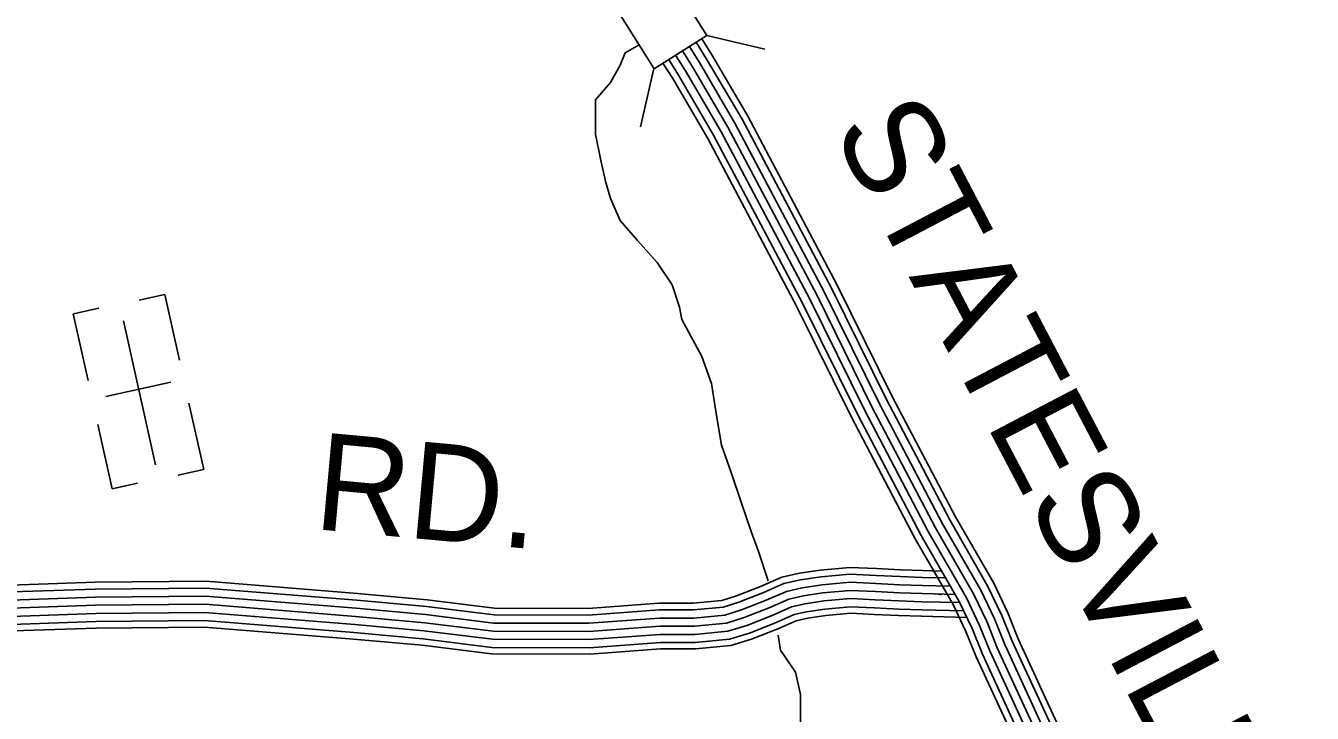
# Model space of a CAD drawing. Extents: x 1788175 to 1969470, y 584502 to 738744.
# Drawn here: x 1923947 to 1928852, y 621977 to 624598 of the extents above; entities that cross this region are included whole.
import ezdxf

# ---------------------------------------------------------------- set-up
doc = ezdxf.new("R2010")
doc.units = 0
for name, color, linetype in [('DESIGN - ROW - Right-of-Way and Easement Labels', 7, 'Continuous'), ('DESIGN - TRANSPORTATION - Text', 7, 'Continuous'), ('DESIGN - UTILITIES - Cable (Underground) with Text', 7, 'Continuous'), ('SURVEY - CONTROL with Text', 7, 'Continuous'), ('SURVEY - DRAINAGE - Storm Sewer', 7, 'Continuous'), ('SURVEY - TRANSPORTATION - Roads', 7, 'Continuous')]:
    doc.layers.add(name, color=color, linetype=linetype)

msp = doc.modelspace()

# ---------------------------------------------------------------- linework, layer by layer
at = {"layer": 'DESIGN - TRANSPORTATION - Text'}
for points in [[(1926285.1, 624525.8), (1926232.3, 624495), (1926213.5, 624448), (1926175.8, 624382.1), (1926119.4, 624316.3), (1926119.4, 624184.5), (1926138.2, 624090.5), (1926157, 624005.8), (1926175.8, 623939.9), (1926213.5, 623855.3), (1926279.3, 623780), (1926354.6, 623695.3), (1926411, 623610.6), (1926439.3, 623526), (1926448.7, 623478.9), (1926523.9, 623337.8), (1926561.6, 623234.3), (1926580.4, 623112), (1926599.2, 622999.1), (1926636.8, 622895.6), (1926674.5, 622782.7), (1926712.1, 622669.8), (1926740.3, 622594.6), (1926777.9, 622481.7)], [(1926815.6, 622274.7), (1926825, 622218.2), (1926881.4, 622133.6), (1926900.3, 622048.9), (1926900.3, 621936), (1926919.1, 621870.1), (1926947.3, 621766.6), (1926960.8, 621636.4)]]:
    msp.add_lwpolyline(points, dxfattribs=at)
at = {"layer": 'DESIGN - UTILITIES - Cable (Underground) with Text'}
for p, q in [((1924476.4, 623573.8), (1924379.1, 623552.1)), ((1924532.3, 623323.2), (1924476.4, 623573.8)), ((1924225, 623521.8), (1924128.3, 623500.2)), ((1924127.8, 623500.1), (1924184.5, 623245.6)), ((1924499.6, 623239.7), (1924252.1, 623184.4)), ((1924625.1, 622906.9), (1924568.9, 623158.9)), ((1924221.7, 623078.7), (1924276.5, 622833.3)), ((1924624.9, 622906.9), (1924527.8, 622885.2)), ((1924276.6, 622833.3), (1924372.5, 622854.7))]:
    msp.add_line(p, q, dxfattribs=at)
msp.add_lwpolyline([(1924319, 623473.7), (1924441.6, 622924.1)], dxfattribs=at)
at = {"layer": 'SURVEY - CONTROL with Text'}
for points in [[(1926524.3, 624548.6), (1926562.7, 624486.9), (1926699.2, 624253.9), (1927040.9, 623609.1), (1927250.5, 623185.3), (1927491.2, 622726.4), (1927637.2, 622472.8), (1927691.3, 622359.9), (1927730.8, 622261.7), (1927871.9, 621955.1), (1927935.5, 621816.3), (1927972, 621739.4), (1927992.1, 621683.5), (1928013, 621625), (1928056.9, 621563.4)], [(1926450.7, 624502.6), (1926488.5, 624442), (1926623.4, 624211.6), (1926963.7, 623569.5), (1927173.2, 623145.9), (1927415.2, 622684.7), (1927560.4, 622432.4), (1927611.8, 622324.9), (1927651.1, 622227.3), (1927793.1, 621918.9), (1927856.9, 621779.6), (1927891.8, 621706), (1927910.5, 621654.2), (1927935.4, 621584.5), (1927986.3, 621513.1)], [(1926477, 624519.1), (1926515, 624458.1), (1926650.5, 624226.7), (1926991.3, 623583.7), (1927200.8, 623160), (1927442.4, 622699.6), (1927587.9, 622446.8), (1927640.2, 622337.4), (1927679.6, 622239.6), (1927821.3, 621931.8), (1927885, 621792.7), (1927920.5, 621717.9), (1927939.7, 621664.7), (1927963.1, 621599), (1928011.6, 621531.1)], [(1926503.3, 624535.5), (1926541.5, 624474.1), (1926677.6, 624241.8), (1927018.9, 623597.8), (1927228.5, 623174), (1927469.5, 622714.5), (1927615.4, 622461.2), (1927668.6, 622349.9), (1927708, 622251.9), (1927849.4, 621944.8), (1927913.1, 621805.8), (1927949.1, 621729.9), (1927968.9, 621675.1), (1927990.9, 621613.4), (1928036.8, 621549.1)], [(1926376.3, 624456.2), (1926413.4, 624396.7), (1926546.8, 624168.9), (1926885.7, 623529.5), (1927095.1, 623106.1), (1927338.3, 622642.4), (1927482.8, 622391.5), (1927531.5, 622289.6), (1927570.5, 622192.6), (1927713.4, 621882.3), (1927777.4, 621742.5), (1927810.8, 621672.2), (1927827.9, 621624.6), (1927856.9, 621543.5), (1927914.9, 621462.1)], [(1926398.2, 624469.8), (1926435.4, 624410), (1926569.3, 624181.4), (1926908.6, 623541.3), (1927118, 623117.7), (1927360.8, 622654.8), (1927505.5, 622403.5), (1927555.1, 622300), (1927594.1, 622202.8), (1927736.7, 621893), (1927800.7, 621753.4), (1927834.5, 621682.1), (1927852.1, 621633.3), (1927879.9, 621555.5), (1927935.9, 621477.1)], [(1926424.4, 624486.2), (1926461.9, 624426), (1926596.4, 624196.5), (1926936.2, 623555.4), (1927145.6, 623131.8), (1927388, 622669.7), (1927533, 622417.9), (1927583.4, 622312.4), (1927622.6, 622215.1), (1927764.9, 621906), (1927828.8, 621766.5), (1927863.2, 621694.1), (1927881.3, 621643.7), (1927907.7, 621570), (1927961.1, 621495.1)]]:
    msp.add_lwpolyline(points, dxfattribs=at)
at = {"layer": 'SURVEY - DRAINAGE - Storm Sewer'}
for p, q in [((1926543.5, 624560.6), (1926764.8, 624509.6)), ((1926342, 624434.8), (1926291, 624213.5))]:
    msp.add_line(p, q, dxfattribs=at)
msp.add_lwpolyline([(1926216.1, 624636.2), (1926342.1, 624434.7), (1926543.5, 624560.6), (1926417.6, 624762.1)], close=True, dxfattribs=at)
at = {"layer": 'SURVEY - TRANSPORTATION - Roads'}
for points in [[(1927438.7, 622519.5), (1927366.9, 622521.3), (1927282.1, 622524), (1927190.7, 622528.7), (1927088.4, 622533.6), (1926975.9, 622523.3), (1926896.2, 622511.4), (1926829, 622496), (1926747.5, 622460.3), (1926656.6, 622424.6), (1926600.5, 622407.3), (1926491.8, 622396.8), (1926360.8, 622396.9), (1926091.1, 622377.1), (1925733.8, 622377.9), (1925477.3, 622409.7), (1925211, 622434.2), (1924634, 622480.5), (1924211, 622476.5), (1923814.3, 622462.8)], [(1927453.7, 622493.4), (1927366.2, 622495.5), (1927281, 622498.3), (1927189.4, 622503), (1927088.9, 622507.8), (1926979, 622497.8), (1926901, 622486.1), (1926837.2, 622471.5), (1926757.4, 622436.5), (1926665.1, 622400.4), (1926605.6, 622381.9), (1926493.1, 622371.1), (1926361.8, 622371.2), (1926092.1, 622351.3), (1925732.2, 622352.1), (1925474.5, 622384.1), (1925208.8, 622408.6), (1924633.1, 622454.7), (1924211.6, 622450.8), (1923815.1, 622437.1)], [(1927471.8, 622462), (1927365.3, 622464.6), (1927279.7, 622467.3), (1927187.9, 622472), (1927089.6, 622476.8), (1926982.7, 622467), (1926906.8, 622455.6), (1926846.9, 622441.9), (1926769.2, 622407.9), (1926675.3, 622371.1), (1926611.7, 622351.4), (1926494.5, 622340.1), (1926362.9, 622340.2), (1926093.2, 622320.3), (1925730.2, 622321.1), (1925471.2, 622353.3), (1925206.2, 622377.7), (1924632, 622423.7), (1924212.3, 622419.8), (1923816.1, 622406.1)], [(1927490, 622430.5), (1927364.4, 622433.6), (1927278.4, 622436.4), (1927186.3, 622441.1), (1927090.3, 622445.7), (1926986.4, 622436.2), (1926912.5, 622425.1), (1926856.7, 622412.3), (1926781.1, 622379.2), (1926685.6, 622341.8), (1926617.9, 622320.8), (1926496, 622309.1), (1926364, 622309.2), (1926094.3, 622289.3), (1925728.3, 622290.1), (1925467.8, 622322.5), (1925203.5, 622346.8), (1924630.9, 622392.7), (1924213, 622388.8), (1923817.1, 622375.1)], [(1927490, 622430.5), (1927364.4, 622433.6), (1927278.4, 622436.4), (1927186.3, 622441.1), (1927090.3, 622445.7), (1926986.4, 622436.2), (1926912.5, 622425.1), (1926856.7, 622412.3), (1926781.1, 622379.2), (1926685.6, 622341.8), (1926617.9, 622320.8), (1926496, 622309.1), (1926364, 622309.2), (1926094.3, 622289.3), (1925728.3, 622290.1), (1925467.8, 622322.5), (1925203.5, 622346.8), (1924630.9, 622392.7), (1924213, 622388.8), (1923817.1, 622375.1)], [(1927507.6, 622399.1), (1927363.6, 622402.6), (1927277.1, 622405.4), (1927184.8, 622410.1), (1927090.9, 622414.6), (1926990.1, 622405.4), (1926918.3, 622394.7), (1926866.5, 622382.8), (1926793, 622350.6), (1926695.9, 622312.5), (1926624, 622290.3), (1926497.5, 622278.1), (1926365.1, 622278.2), (1926095.4, 622258.3), (1925726.3, 622259.2), (1925464.5, 622291.7), (1925200.9, 622315.9), (1924629.8, 622361.7), (1924213.6, 622357.8), (1923818.2, 622344.2)], [(1927522.6, 622367.7), (1927362.7, 622371.6), (1927275.8, 622374.4), (1927183.2, 622379.1), (1927091.6, 622383.6), (1926993.8, 622374.6), (1926924.1, 622364.2), (1926876.2, 622353.2), (1926804.9, 622321.9), (1926706.1, 622283.3), (1926630.1, 622259.7), (1926499, 622247.1), (1926366.3, 622247.2), (1926096.5, 622227.3), (1925724.3, 622228.2), (1925461.2, 622260.8), (1925198.2, 622285), (1924628.7, 622330.7), (1924214.3, 622326.8), (1923819.2, 622313.2)], [(1927438, 622428.9), (1927434.5, 622430.6), (1927416.4, 622432.3)], [(1927534.6, 622342.7), (1927362, 622346.9), (1927274.8, 622349.7), (1927182, 622354.4), (1927092.1, 622358.8), (1926996.8, 622350.1), (1926928.7, 622339.9), (1926884, 622329.6), (1926814.4, 622299.1), (1926714.3, 622259.9), (1926635, 622235.3), (1926500.1, 622222.4), (1926367.2, 622222.5), (1926097.4, 622202.6), (1925722.8, 622203.4), (1925458.5, 622236.3), (1925196.1, 622260.4), (1924627.8, 622306), (1924214.9, 622302.1), (1923820, 622288.5)]]:
    msp.add_lwpolyline(points, dxfattribs=at)

# ---------------------------------------------------------------- texts
at = {"layer": 'DESIGN - ROW - Right-of-Way and Easement Labels'}
for s, height, rotation, p in [('STATESVILLE', 369.999, 297.6822, (1927018.5, 624201.8)), ('RD.', 370, 354.751, (1925040.2, 622680.1))]:
    msp.add_text(s, height=height, rotation=rotation, dxfattribs=at).set_placement(p)

doc.saveas('drawing.dxf')
